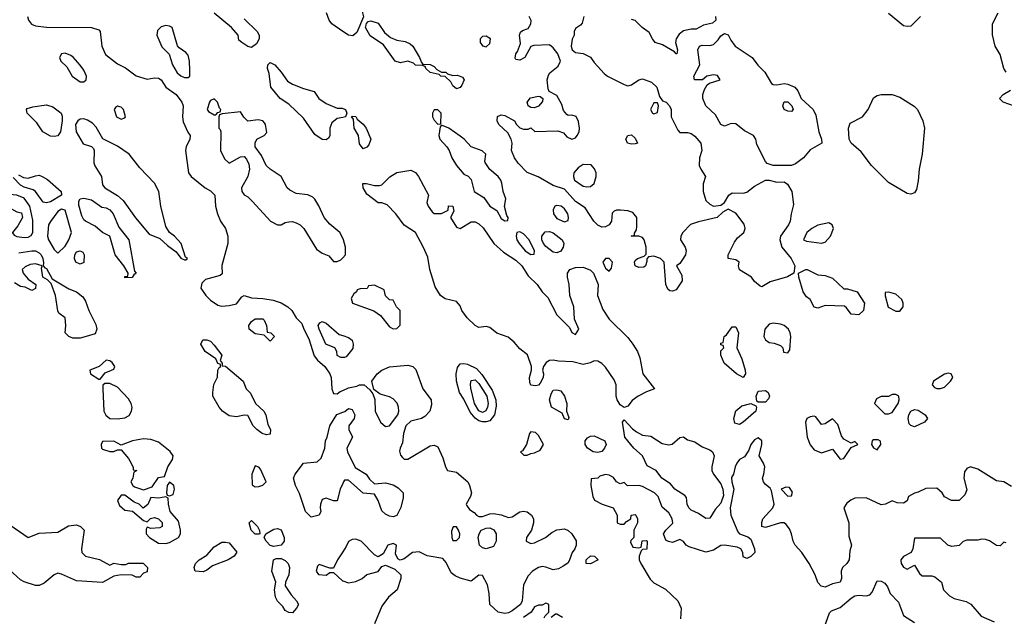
# Model space of a CAD drawing. Header units: inches. Extents: x 2380053 to 2584298, y 380219 to 546618.
# Tile 746 of 788: x 2558265 to 2563552, y 473547 to 476753. Entities that reach past the tile are written whole.
import ezdxf

# ---------------------------------------------------------------- set-up
doc = ezdxf.new("R2010")
doc.units = ezdxf.units.IN
doc.header["$MEASUREMENT"] = 0
doc.layers.add('C5457', color=7, linetype='Continuous')
doc.layers.add('C5467', color=7, linetype='Continuous')

msp = doc.modelspace()

# ---------------------------------------------------------------- linework, layer by layer
at = {"layer": 'C5457', "color": 2}
for points, elevation in [([(2559470, 476758), (2559541, 476690), (2559550.7, 476670), (2559550.7, 476650), (2559536.8, 476623.2), (2559510, 476604), (2559490, 476608.7), (2559458, 476630), (2559442, 476642), (2559438, 476670), (2559402, 476710), (2559310, 476788)], 26), ([(2560000, 476689.8), (2559941.2, 476730), (2559926.6, 476750), (2559913.2, 476790)], 26), ([(2558307.2, 476770), (2558312.2, 476750), (2558328.9, 476728.9), (2558350, 476720.3), (2558410, 476712.2), (2558650, 476710.6), (2558690, 476698), (2558698, 476690), (2558706, 476610), (2558726, 476566), (2558790, 476516), (2558834, 476494), (2558890.6, 476450.6), (2558950, 476434), (2558990, 476440.7), (2559010, 476438.8), (2559024.7, 476430), (2559050.4, 476390.4), (2559106, 476350), (2559136, 476310), (2559142.8, 476290), (2559139.1, 476230), (2559143.4, 476203.4), (2559167.7, 476147.7), (2559181, 476130), (2559178.8, 476110), (2559158.8, 476070), (2559154.8, 476050), (2559171, 475930), (2559186, 475910), (2559261, 475850), (2559290, 475833.4), (2559313.4, 475810), (2559317.3, 475750), (2559327.3, 475710), (2559344, 475670), (2559370.7, 475630), (2559382.8, 475590), (2559382, 475550), (2559351.2, 475431.1), (2559352.7, 475387.3), (2559342, 475378), (2559263.6, 475356.4), (2559243.6, 475336.4), (2559238, 475310), (2559264.7, 475270), (2559290, 475246), (2559330, 475218.8), (2559350, 475214), (2559390, 475216.3), (2559430, 475226.8), (2559457.2, 475262.8), (2559470, 475271.3), (2559510, 475258), (2559570, 475254.9), (2559625.5, 475245.5), (2559670, 475230.8), (2559704.7, 475210), (2559726, 475190), (2559750, 475151.3), (2559781, 475121), (2559791, 475090), (2559818, 475038), (2559846.2, 474946.2), (2559864.1, 474924.1), (2559902.8, 474890), (2559930.8, 474850), (2559937.3, 474830), (2559940.7, 474770), (2559950, 474744.7), (2559970, 474742.8), (2559985.4, 474754.6), (2560000, 474761)], 26), ([(2560000, 476227.5), (2559970, 476222), (2559940.7, 476199.3), (2559931, 476170), (2559931.2, 476128.9), (2559923.6, 476116.4), (2559910, 476108), (2559890, 476108.7), (2559850, 476135.3), (2559790, 476224), (2559710, 476299), (2559664, 476330), (2559613.2, 476390), (2559604, 476464), (2559595.3, 476490), (2559598, 476510), (2559610, 476522), (2559636, 476510), (2559670, 476471), (2559703, 476423), (2559730, 476406.8), (2559790, 476382.8), (2559846, 476366), (2559871.3, 476330), (2559910, 476302.8), (2559970, 476278), (2559996.9, 476276.9), (2560000, 476275.6)], 26), ([(2560000, 475578), (2559984, 475610), (2559930, 475653.2), (2559899.3, 475690), (2559871.9, 475751.9), (2559850, 475789), (2559839.5, 475799.5), (2559812.1, 475812.1), (2559750, 475818), (2559715.9, 475835.9), (2559701.2, 475850), (2559668.7, 475910), (2559610, 475949), (2559589, 475970), (2559563.2, 476023.2), (2559529.1, 476069.1), (2559529.1, 476090.9), (2559538, 476110), (2559578, 476130), (2559592.9, 476147.1), (2559585.2, 476190), (2559578.9, 476198.9), (2559570, 476209), (2559545.4, 476214.6), (2559490, 476208), (2559468.8, 476228.9), (2559450, 476258), (2559352.7, 476247.3), (2559338, 476242), (2559334, 476230), (2559334, 476170), (2559342, 476162), (2559344.7, 476150), (2559342.8, 476050), (2559365.2, 476005.2), (2559390, 475981), (2559450, 476016), (2559470, 476018), (2559483.5, 476003.5), (2559495.9, 475975.9), (2559499.1, 475950), (2559490.5, 475910), (2559456, 475850), (2559458, 475830), (2559470.9, 475810.9), (2559490, 475801), (2559515.9, 475775.9), (2559611.3, 475670), (2559650, 475651), (2559670, 475651), (2559690, 475662.8), (2559710, 475667.3), (2559730, 475667.7), (2559750, 475662), (2559770.4, 475650.4), (2559790.4, 475630.4), (2559859.1, 475519.1), (2559890, 475498.8), (2559924.7, 475484.7), (2559950, 475454), (2559970, 475454), (2559990, 475462), (2560000, 475473.7)], 30), ([(2558258.8, 475918.8), (2558285.2, 475905.2), (2558310, 475900.5), (2558350, 475914.4), (2558370, 475916.4), (2558386, 475910), (2558414.3, 475894.3), (2558487.7, 475830), (2558490.7, 475810), (2558430, 475774.7), (2558410, 475769.5), (2558391.7, 475771.7), (2558350, 475829.4), (2558338.3, 475838.3), (2558290, 475852.3), (2558270, 475862.9), (2558230, 475904)], 22), ([(2558260.1, 475499.9), (2558330, 475510.4), (2558350, 475510.4), (2558370, 475499.1), (2558380.7, 475490), (2558390.4, 475470), (2558394, 475446), (2558391.3, 475430), (2558399.6, 475419.6), (2558410, 475416), (2558439.6, 475359.6), (2558530, 475306.7), (2558571, 475290), (2558604.1, 475264.1), (2558619.5, 475239.5), (2558637.1, 475190), (2558674.6, 475114.6), (2558678.8, 475090), (2558670, 475064), (2558610, 475047.3), (2558590, 475040.7), (2558550, 475040.9), (2558528.7, 475050), (2558508.7, 475070), (2558512.7, 475110), (2558509, 475150), (2558475.5, 475175.5), (2558470, 475188), (2558456.9, 475270), (2558434.6, 475334.6), (2558414.6, 475354.6), (2558389.2, 475369.2), (2558383.1, 475416.9), (2558386, 475430), (2558350, 475441.2), (2558322, 475438), (2558294.4, 475425.6), (2558278, 475410), (2558284.7, 475390), (2558310, 475358), (2558352, 475330), (2558350, 475308.7), (2558330, 475298), (2558294.6, 475314.6), (2558270, 475319), (2558238, 475338)], 22), ([(2560000, 474938), (2559990, 474938), (2559970, 474948), (2559968, 474970), (2559958, 474990), (2559908.7, 475010), (2559874, 475090), (2559868.7, 475110), (2559876.4, 475123.6), (2559890, 475131.3), (2559910, 475122), (2559981.4, 475061.4), (2560000, 475055)], 26), ([(2560000, 474260), (2559986, 474230), (2559970, 474168), (2559950, 474168), (2559910, 474182), (2559890, 474175.3), (2559881, 474150), (2559878, 474130), (2559882, 474110), (2559874, 474090), (2559830, 474079), (2559799, 474110), (2559767.2, 474207.2), (2559746, 474250), (2559736, 474290), (2559745.2, 474310), (2559789.5, 474370.5), (2559862.7, 474377.3), (2559883.7, 474396.3), (2559903.7, 474450), (2559907, 474490), (2559916, 474510), (2559929.6, 474570.4), (2559967.9, 474632.1), (2560000, 474643.8)], 22), ([(2558190, 474054.8), (2558310, 473971), (2558370, 473994), (2558470, 473998.8), (2558527.5, 474032.5), (2558570, 474038.8), (2558592, 474030), (2558611.3, 474010), (2558597.3, 473910), (2558598.8, 473890), (2558618, 473870), (2558693, 473853), (2558750, 473822), (2558770, 473832), (2558810, 473824.7), (2558835.3, 473824.7), (2558850, 473832), (2558928.4, 473831.6), (2558951.3, 473810), (2558950, 473786), (2558930, 473778), (2558910, 473758), (2558890, 473758), (2558868.4, 473768.4), (2558810, 473769), (2558770, 473762), (2558710, 473728.7), (2558570, 473737.2), (2558490, 473774), (2558470, 473779), (2558450, 473769), (2558395.9, 473724.1), (2558370, 473713.2), (2558350, 473713.2), (2558290, 473732.3), (2558270, 473743.7), (2558210, 473796)], 22), ([(2560000, 473893.7), (2559970.8, 473850), (2559950, 473806), (2559930, 473806), (2559874, 473826), (2559863.6, 473816.4), (2559858, 473790), (2559870, 473772), (2559910, 473767.3), (2559930, 473782), (2559950, 473782), (2559998, 473738), (2560000, 473737.3)], 26)]:
    msp.add_lwpolyline(points, dxfattribs=dict(at, elevation=elevation))
for points, elevation in [([(2559050, 476720.9), (2559025.2, 476714.8), (2559005.2, 476694.8), (2559002, 476670), (2559027.7, 476607.7), (2559067.3, 476567.3), (2559085.5, 476510), (2559110, 476466.8), (2559130, 476450.8), (2559150, 476442.8), (2559170, 476442), (2559178, 476450), (2559179.3, 476480.7), (2559177, 476530), (2559170, 476562), (2559157.2, 476577.2), (2559120.9, 476600.9), (2559112.5, 476612.5), (2559084, 476710), (2559070, 476718)], 30), ([(2558510, 476572.7), (2558490, 476568.7), (2558478.8, 476550), (2558486.8, 476530), (2558518.8, 476498.8), (2558547.3, 476450), (2558590, 476418.8), (2558610, 476418), (2558622, 476430), (2558624, 476450), (2558610, 476482), (2558590, 476508.7), (2558552.1, 476552.1), (2558540.2, 476560.2)], 26), ([(2559310, 476328), (2559290, 476318), (2559284.7, 476310), (2559272, 476270), (2559279.6, 476259.6), (2559310, 476242), (2559318, 476242), (2559330, 476254), (2559342, 476258), (2559346, 476270), (2559338, 476278), (2559328, 476310)], 30), ([(2558450, 476124.5), (2558430, 476127), (2558389.3, 476150), (2558357.7, 476197.7), (2558305.6, 476250), (2558302, 476270), (2558305.1, 476274.9), (2558335.1, 476284.9), (2558410, 476295.3), (2558443.7, 476283.7), (2558478.3, 476258.3), (2558487.3, 476250), (2558493.7, 476233.7), (2558494, 476210), (2558484.9, 476150), (2558470, 476129.3)], 22), ([(2558790, 476288), (2558779.6, 476280.4), (2558772, 476270), (2558784.7, 476230), (2558810, 476218), (2558830, 476224.7), (2558834, 476230), (2558822, 476270), (2558810, 476282)], 26), ([(2558610, 476219.3), (2558590, 476219), (2558578, 476210), (2558565.5, 476190), (2558568, 476150), (2558606.2, 476086.2), (2558650.7, 476070.7), (2558661, 476061), (2558666, 476050), (2558663, 475983), (2558667.9, 475967.9), (2558704, 475910), (2558710, 475866), (2558722.8, 475850), (2558790, 475807.7), (2558820.6, 475780.6), (2558887.7, 475687.7), (2558960.4, 475600.4), (2559017.5, 475577.5), (2559058.8, 475538.8), (2559104.9, 475504.9), (2559130, 475472), (2559150, 475462), (2559158, 475462), (2559166, 475470), (2559156.4, 475476.4), (2559132.7, 475550), (2559096, 475590), (2559069.5, 475609.5), (2559050, 475642), (2559023.6, 475750), (2559012.3, 475830), (2558990, 475874), (2558910, 475957.2), (2558853.2, 476030), (2558790, 476072.3), (2558712.5, 476112.5), (2558675.9, 476175.9), (2558656.6, 476196.6), (2558630, 476213.2)], 26), ([(2558210, 475814), (2558188.4, 475790), (2558185.5, 475770), (2558192.8, 475752.8), (2558250, 475720.7), (2558274.4, 475714.4), (2558281, 475690), (2558255.5, 475644.5), (2558226, 475610), (2558227.1, 475607.1), (2558235.3, 475595.3), (2558250, 475587.3), (2558290, 475582), (2558310, 475584), (2558326.3, 475593.7), (2558335.1, 475610), (2558336, 475676), (2558319.3, 475750), (2558290, 475793.3), (2558250, 475809.6)], 26), ([(2558830, 475366), (2558830, 475372), (2558846, 475374), (2558848, 475390), (2558824, 475430), (2558777.2, 475490), (2558749.2, 475589.2), (2558710, 475609), (2558670, 475644), (2558618, 475670), (2558610, 475678), (2558599.3, 475699.3), (2558583.2, 475756.8), (2558582, 475778), (2558589.2, 475790.8), (2558610, 475794), (2558650, 475784), (2558705.5, 475745.5), (2558730, 475742), (2558750, 475730.6), (2558766.8, 475710), (2558798, 475638), (2558850.5, 475570), (2558882, 475402), (2558891.3, 475390), (2558878, 475382), (2558870, 475368)], 22), ([(2558490, 475735.1), (2558470, 475721.2), (2558430, 475669), (2558420.5, 475650), (2558416.4, 475610), (2558415.5, 475590), (2558420.7, 475570), (2558450, 475518), (2558470, 475498), (2558510, 475536.3), (2558529.6, 475570), (2558542.9, 475610), (2558510, 475728.7)], 26), ([(2558590, 475439), (2558566, 475450), (2558559, 475470), (2558561.2, 475490), (2558570, 475504.7), (2558590, 475511), (2558603.6, 475503.6), (2558611, 475490), (2558610, 475448.7)], 22), ([(2559610, 475026), (2559578, 475058), (2559530, 475065.2), (2559498, 475090), (2559495.3, 475110), (2559510, 475131), (2559530, 475146), (2559570, 475144.7), (2559578, 475138), (2559591.3, 475110), (2559594, 475074), (2559614, 475070), (2559634, 475050)], 22), ([(2559590, 474522), (2559568, 474530), (2559538, 474550), (2559518, 474570), (2559490, 474626), (2559470, 474628), (2559430, 474619), (2559390, 474624), (2559354, 474650), (2559337.2, 474670), (2559302, 474730), (2559302, 474750), (2559308.4, 474791.6), (2559327.3, 474832.7), (2559328.7, 474870), (2559336.4, 474883.6), (2559346, 474890), (2559342, 474902), (2559330, 474906), (2559318, 474930), (2559262, 474970), (2559238, 475010), (2559248, 475032), (2559270, 475032), (2559290, 475024.7), (2559310, 475004.7), (2559350.6, 474950.6), (2559342, 474922), (2559352.7, 474907.3), (2559352.7, 474892.7), (2559370, 474891.3), (2559464.7, 474810), (2559482, 474770), (2559505.4, 474745.4), (2559530.7, 474690.7), (2559576, 474650), (2559586, 474630), (2559598, 474578), (2559611.3, 474550), (2559610, 474526)], 22), ([(2558730, 474924), (2558691.3, 474888.7), (2558642, 474870), (2558646, 474850), (2558690, 474822), (2558698, 474822), (2558724, 474856), (2558770, 474874), (2558775.3, 474890), (2558762, 474910), (2558750, 474919)], 26), ([(2558750, 474798), (2558722, 474798), (2558712, 474788), (2558711.2, 474768.9), (2558717.1, 474650), (2558727.3, 474627.3), (2558750, 474610.6), (2558790, 474608.2), (2558830, 474613.4), (2558853.4, 474626.6), (2558865.2, 474650), (2558868.8, 474668.9), (2558864, 474690), (2558850, 474715.3), (2558790, 474778)], 26), ([(2558930, 474500.7), (2558870.5, 474489.5), (2558810, 474466), (2558770, 474488), (2558710, 474486), (2558702, 474470), (2558704.7, 474450), (2558710, 474444.7), (2558750, 474432), (2558770, 474432), (2558790, 474442), (2558810, 474442), (2558850, 474394.8), (2558864.7, 474370), (2558874, 474346), (2558874, 474334), (2558894, 474330), (2558878, 474322), (2558872, 474290), (2558862, 474270), (2558872, 474250), (2558882, 474242), (2558930, 474226), (2558977.2, 474242.8), (2559010, 474292), (2559042, 474298), (2559061.2, 474350), (2559085.2, 474390), (2559089, 474410), (2559073.2, 474433.2), (2559010, 474482), (2558970, 474497.6)], 26), ([(2559530, 474355.3), (2559511.3, 474310), (2559512.7, 474252.7), (2559530, 474242), (2559550, 474244.7), (2559570, 474252), (2559588, 474270), (2559558, 474338), (2559550, 474348)], 26), ([(2559070, 474268), (2559058, 474250), (2559054, 474210), (2559058, 474198), (2559070, 474194), (2559090, 474202), (2559096, 474230), (2559093.2, 474250)], 26), ([(2558830, 474198), (2558810, 474198), (2558791.3, 474170), (2558802, 474142), (2558830, 474118), (2558871.6, 474111.6), (2558930, 474062), (2558950, 474054), (2558968.4, 474071.6), (2558990, 474078), (2559010.9, 474070.9), (2559030.9, 474050.9), (2559031, 474029), (2559016.9, 474023.1), (2558970, 474018), (2558950, 474026), (2558944.7, 474015.3), (2558944.7, 473990), (2558962, 473970), (2559010, 473940.7), (2559050, 473937.3), (2559070, 473942.8), (2559118, 473970), (2559128.7, 473990), (2559129, 474010), (2559117.5, 474057.5), (2559074, 474110), (2559064, 474150), (2559062, 474182), (2559050, 474188), (2559010, 474182), (2558970, 474186), (2558952.7, 474147.3), (2558928, 474128), (2558906, 474150), (2558880.2, 474160.2)], 26), ([(2559530, 473988.7), (2559508.7, 474010), (2559498, 474050), (2559510, 474062), (2559542, 474030), (2559552.7, 474007.3), (2559554, 473990), (2559550, 473988.7)], 22), ([(2559630, 473922), (2559610, 473928), (2559588, 473950), (2559578, 473970), (2559586, 473990), (2559630, 474016), (2559650, 474018), (2559670, 474012), (2559686, 473970), (2559684.7, 473950), (2559670, 473928.7)], 22), ([(2559250, 473785.2), (2559208, 473790), (2559202, 473810), (2559209.2, 473830), (2559229.6, 473850.3), (2559270, 473874.8), (2559310, 473921), (2559350, 473944.7), (2559370, 473946), (2559390, 473941), (2559430.9, 473890.9), (2559416, 473870), (2559384.7, 473850), (2559301.1, 473818.9), (2559270, 473794)], 22), ([(2559730, 473566), (2559710, 473568), (2559690, 473578), (2559679, 473599), (2559650, 473628), (2559639, 473650), (2559634, 473690), (2559641.2, 473730), (2559619.3, 473790), (2559628.8, 473851.1), (2559643.1, 473856.9), (2559670, 473858), (2559690, 473846), (2559706, 473830), (2559714, 473810), (2559710.9, 473769.1), (2559692, 473730), (2559691.3, 473710), (2559722, 473662), (2559752, 473630), (2559762, 473610), (2559752, 473590)], 22)]:
    msp.add_lwpolyline(points, close=True, dxfattribs=dict(at, elevation=elevation))
at = {"layer": 'C5467', "color": 2}
for points, elevation in [([(2560000, 477072), (2560012, 477072), (2560036, 477030), (2560054.8, 476970), (2560070.5, 476950.5), (2560090, 476938.8), (2560107.3, 476910), (2560121, 476850), (2560111, 476830), (2560106, 476790), (2560111.6, 476768.4), (2560075.3, 476684.7), (2560054, 476666), (2560030, 476669.3), (2560000, 476689.8)], 26), ([(2563102, 476770), (2563050, 476718), (2563030, 476715.3), (2563010, 476719), (2562930, 476785.2)], 26), ([(2563562, 476470), (2563549, 476490), (2563530, 476566), (2563502, 476610), (2563488.8, 476671.1), (2563488.7, 476730), (2563518, 476790)], 26), ([(2561294, 476770), (2561285.4, 476734.6), (2561276.9, 476723.1), (2561250, 476706), (2561242, 476690), (2561242, 476670), (2561231.6, 476648.4), (2561226, 476610), (2561231.3, 476590), (2561250, 476576), (2561290, 476570.8), (2561330, 476551.3), (2561350, 476522), (2561403.4, 476463.4), (2561421, 476450), (2561510, 476404.9), (2561530, 476398), (2561550, 476402), (2561589.7, 476430.3), (2561610, 476434.4), (2561657.6, 476417.6), (2561686.8, 476390), (2561700.7, 476340.7), (2561716.9, 476316.9), (2561736, 476310), (2561754.8, 476290), (2561762.8, 476270), (2561762.8, 476230), (2561798.8, 476158.8), (2561810, 476146.8), (2561850, 476146.8), (2561870, 476140.7), (2561890, 476126.8), (2561922, 476090), (2561928, 476050), (2561915.8, 476010), (2561914, 475970), (2561921.6, 475950), (2561948, 475910), (2561934.9, 475870), (2561934.9, 475830), (2561950, 475781), (2561970, 475760.7), (2561990, 475750.7), (2562030, 475756), (2562049.4, 475770.6), (2562073.2, 475810), (2562090, 475822), (2562150, 475820.4), (2562170, 475826), (2562210, 475857.3), (2562270, 475891), (2562290, 475890.7), (2562330, 475879.1), (2562370, 475880.7), (2562388.1, 475868.1), (2562410.4, 475830.4), (2562419.8, 475760.2), (2562406.8, 475710), (2562402.8, 475670), (2562393.4, 475650), (2562350.4, 475590), (2562346.4, 475570), (2562358, 475530), (2562408, 475470), (2562426.8, 475430), (2562422, 475390), (2562388.4, 475371.6), (2562295.5, 475344.5), (2562250, 475318), (2562240.4, 475320.4), (2562210, 475346), (2562195.3, 475370), (2562129.5, 475409.5), (2562124, 475430), (2562128, 475450), (2562110, 475462), (2562069.1, 475469.1), (2562069.2, 475490), (2562102.9, 475557.1), (2562119.3, 475580.7), (2562152.7, 475610), (2562161.2, 475630), (2562154.8, 475654.8), (2562110, 475712.7), (2562070, 475735.3), (2562040.7, 475719.3), (2562010, 475689.2), (2561910, 475667), (2561867, 475653), (2561824.9, 475610), (2561815.5, 475590), (2561813.4, 475570), (2561839.1, 475530), (2561843, 475510), (2561839.3, 475490), (2561821.1, 475458.9), (2561810, 475442), (2561792, 475430), (2561820.7, 475380.7), (2561822.8, 475350), (2561790, 475301.2), (2561770, 475294), (2561755.3, 475295.3), (2561744.7, 475304.7), (2561734, 475330), (2561726, 475450), (2561706, 475470), (2561670, 475482), (2561642, 475478), (2561632.7, 475467.3), (2561632.7, 475452.7), (2561624.7, 475430), (2561616.8, 475423.2), (2561590, 475421.2), (2561569.2, 475430), (2561566, 475450), (2561570, 475458), (2561582, 475470), (2561618, 475482), (2561628, 475492), (2561629, 475530), (2561619, 475570), (2561610, 475582), (2561590, 475588.7), (2561548.7, 475590), (2561566, 475594), (2561566, 475606), (2561577.2, 475622.8), (2561578.9, 475641.1), (2561578, 475690), (2561557.2, 475717.2), (2561530, 475726), (2561491, 475729), (2561470, 475728.7), (2561456.9, 475723.1), (2561446.8, 475713.2), (2561442.8, 475670), (2561430.8, 475650), (2561410, 475639.3), (2561390, 475637.2), (2561369.5, 475649.5), (2561348.7, 475670), (2561301.2, 475741.2), (2561250, 475775.1), (2561190, 475842), (2561130, 475862), (2561048.6, 475908.5), (2560990, 475931.8), (2560941.3, 475981.3), (2560921.6, 476010), (2560905.1, 476050), (2560909.2, 476090), (2560904, 476110), (2560885.6, 476145.6), (2560838, 476190), (2560828.7, 476210), (2560830, 476232), (2560850, 476242), (2560870, 476238), (2560922, 476210), (2560932, 476190), (2560950, 476172), (2560970, 476164.7), (2560995.3, 476164.7), (2561010, 476171.3), (2561032, 476152), (2561154.8, 476154.8), (2561185.4, 476145.4), (2561202.8, 476122.8), (2561230, 476111.3), (2561250, 476118), (2561259, 476130), (2561269.2, 476150), (2561271.8, 476170), (2561265.6, 476205.6), (2561253.2, 476233.2), (2561230, 476239), (2561210, 476238), (2561203.1, 476243.1), (2561185.6, 476265.6), (2561176.5, 476296.5), (2561150, 476346), (2561107.3, 476367.3), (2561102, 476382), (2561098, 476430), (2561104.8, 476455.2), (2561112.5, 476467.5), (2561156.5, 476503.5), (2561168.7, 476530), (2561154, 476570), (2561130, 476602), (2561110, 476618), (2561025.4, 476614.6), (2561010, 476608), (2560978, 476550), (2560950, 476535.3), (2560930, 476538), (2560925.6, 476545.6), (2560929, 476570), (2560938, 476582), (2560954.6, 476625.4), (2560949.2, 476670), (2560954.6, 476685.4), (2560965.6, 476694.4), (2560994.5, 476705.5), (2561009.3, 476730), (2561011.7, 476748.3), (2561000.9, 476770)], 26), ([(2562000.7, 476770), (2562002.8, 476750), (2561985.2, 476734.8), (2561936.9, 476723.1), (2561898, 476702), (2561870, 476702), (2561830, 476692.7), (2561805.2, 476674.8), (2561790.8, 476650), (2561786, 476630), (2561798, 476590), (2561794, 476570), (2561790, 476569), (2561780.4, 476580.4), (2561717.2, 476617.2), (2561678, 476630), (2561662, 476650), (2561644.7, 476684.7), (2561608, 476710), (2561569, 476749), (2561550, 476754)], 26), ([(2563636.5, 476276.5), (2563546, 476310), (2563526, 476330), (2563546, 476350), (2563585.6, 476374.4)], 26), ([(2560000, 476275.6), (2560014, 476270), (2560022, 476250), (2560014, 476230), (2560000, 476227.5)], 26), ([(2560000, 475473.7), (2560014, 475490), (2560015.3, 475530), (2560004, 475570), (2560000, 475578)], 30), ([(2560000, 475055), (2560030, 475044.7), (2560051, 475030), (2560056, 475010), (2560054.8, 474985.2), (2560018, 474942), (2560010, 474938), (2560000, 474938)], 26), ([(2560000, 474761), (2560030, 474774), (2560076, 474784), (2560090, 474791.3), (2560114, 474790), (2560144.7, 474764.7), (2560162, 474742), (2560171.3, 474711.3), (2560174, 474650), (2560202.8, 474590), (2560230, 474566), (2560250, 474571), (2560295.3, 474630), (2560301.2, 474650), (2560299.3, 474670), (2560291.4, 474691.4), (2560270, 474715.1), (2560250, 474726.6), (2560201.2, 474741.2), (2560166, 474766), (2560155.3, 474810), (2560184, 474850), (2560209.7, 474870.3), (2560250, 474888), (2560350, 474897.1), (2560376, 474890), (2560392.4, 474872.4), (2560430.7, 474770), (2560474, 474710), (2560475.9, 474684.1), (2560466.8, 474650), (2560439.9, 474620.1), (2560422, 474610), (2560364.9, 474595.1), (2560338.8, 474570), (2560326.8, 474530), (2560321.4, 474478.6), (2560307.3, 474450), (2560305.2, 474434.8), (2560310, 474412), (2560319.8, 474399.8), (2560330, 474391), (2560350, 474390.8), (2560470, 474462.8), (2560490, 474466), (2560510, 474458), (2560538, 474398), (2560551.3, 474350), (2560562, 474330), (2560610, 474322), (2560671.3, 474270), (2560681, 474250), (2560690.7, 474210), (2560686, 474190), (2560662, 474150), (2560663.6, 474143.6), (2560680.7, 474120.7), (2560705.2, 474105.2), (2560718.8, 474090), (2560730, 474083.8), (2560750, 474082.4), (2560790, 474098), (2560810, 474099.3), (2560850, 474092.7), (2560890, 474077.3), (2560910, 474080.7), (2560950, 474108.4), (2560970, 474112.4), (2560990, 474108.4), (2561013.4, 474090), (2561023.8, 474070), (2561024.4, 474050), (2561014, 474010), (2560986, 473970), (2560984.7, 473950), (2561010, 473938.8), (2561030, 473942), (2561089, 473970), (2561123.3, 473996.7), (2561150, 474011), (2561190, 474017.3), (2561210, 474007.7), (2561230.3, 473990.3), (2561252.2, 473952.2), (2561253, 473930), (2561245.5, 473910), (2561230.8, 473890), (2561215.3, 473844.7), (2561207.5, 473832.5), (2561183.1, 473816.9), (2561157.6, 473802.4), (2561130, 473797), (2561090, 473811.6), (2561070, 473814), (2561050, 473809.3), (2561018.8, 473790), (2560996.1, 473763.9), (2560970, 473715.3), (2560962.8, 473630), (2560954.3, 473610), (2560910, 473576.3), (2560890, 473565.6), (2560870, 473561.6), (2560834, 473570), (2560789.2, 473610), (2560786, 473670), (2560776.3, 473716.3), (2560750, 473766), (2560730, 473768), (2560690, 473735.3), (2560630, 473752.3), (2560603.6, 473763.6), (2560581.3, 473781.3), (2560555.3, 473835.3), (2560537, 473857), (2560452.5, 473872.5), (2560410, 473894), (2560374, 473890), (2560330, 473855.3), (2560308.4, 473848.4), (2560296.4, 473856.4), (2560283.1, 473883.1), (2560288, 473930), (2560270, 473939), (2560242, 473930), (2560216.9, 473883.1), (2560190, 473866), (2560170, 473878), (2560098, 473950), (2560070, 473962), (2560050, 473959), (2560030, 473948), (2560018.5, 473921.5), (2560000, 473893.7)], 26), ([(2560000, 474643.8), (2560011.9, 474648.1), (2560030, 474662.8), (2560050, 474658), (2560064.7, 474630), (2560062, 474610), (2560032, 474570), (2560032, 474550), (2560052, 474510), (2560021, 474450), (2560026, 474430), (2560067.1, 474347.1), (2560124.7, 474310), (2560143, 474283), (2560170, 474258), (2560230, 474264), (2560270, 474254), (2560296.8, 474236.8), (2560324.7, 474210), (2560323.6, 474183.6), (2560311.2, 474131.1), (2560290, 474089), (2560270, 474081.2), (2560250, 474085.2), (2560230, 474096), (2560210, 474114), (2560189.6, 474169.6), (2560170, 474204), (2560110, 474209.3), (2560030, 474278), (2560010, 474278), (2560004.7, 474270), (2560000, 474260)], 22), ([(2563590, 474244), (2563550, 474268.7), (2563510, 474274), (2563410, 474338), (2563370, 474349.2), (2563350, 474342), (2563337.3, 474322.7), (2563334, 474290), (2563350, 474226), (2563339.8, 474200.2), (2563310, 474168.7), (2563268.8, 474168.9), (2563230, 474188), (2563218, 474210), (2563190, 474235.3), (2563130, 474234), (2563090, 474214), (2563070, 474209), (2563038, 474190), (2563030, 474168), (2563010, 474155.3), (2562976.4, 474156.4), (2562950, 474168), (2562914, 474150), (2562890, 474145.2), (2562810, 474182.7), (2562750, 474180.9), (2562728.4, 474171.6), (2562705.8, 474154.2), (2562691, 474130), (2562716.3, 474050), (2562717.3, 473977.3), (2562731.3, 473930), (2562722, 473898), (2562718.8, 473850), (2562706, 473830), (2562682.8, 473810), (2562676.3, 473790), (2562677.3, 473750), (2562670.4, 473729.6), (2562630, 473722), (2562590, 473704), (2562569, 473709), (2562550, 473728), (2562537, 473770), (2562503.5, 473830), (2562465.1, 473890), (2562429.4, 473930), (2562418, 473950), (2562409.4, 473990), (2562397.6, 474017.6), (2562380.2, 474040.2), (2562370, 474049), (2562350, 474049.2), (2562270, 474024), (2562249.2, 474029.2), (2562249.1, 474050.9), (2562255.3, 474070), (2562309, 474130), (2562316, 474150), (2562302, 474222), (2562295.3, 474235.3), (2562270, 474255.3), (2562259, 474270), (2562254, 474290), (2562261.2, 474310), (2562265.2, 474350), (2562259, 474370), (2562235.3, 474410), (2562249.3, 474470), (2562249.2, 474489.2), (2562230, 474505.2), (2562210, 474495.1), (2562190.7, 474470), (2562179.9, 474440.1), (2562156.8, 474403.2), (2562130, 474388.7), (2562116, 474370), (2562106.8, 474350), (2562098, 474310), (2562087.9, 474292.1), (2562088.2, 474270), (2562099.1, 474230), (2562079.5, 474130), (2562083.7, 474090), (2562120.9, 474000.9), (2562130, 473990.8), (2562174.8, 473974.8), (2562190, 473962), (2562211.3, 473910), (2562212, 473890), (2562190, 473868), (2562170, 473858), (2562150, 473866), (2562148, 473890), (2562138, 473910), (2562118, 473918), (2562050, 473929.4), (2562030, 473926.6), (2561990, 473902), (2561950, 473892.3), (2561860.1, 473920.1), (2561844, 473930), (2561830, 473948.7), (2561810, 473959), (2561770, 473944), (2561748.4, 473948.4), (2561735.3, 473955.3), (2561722, 473990), (2561735.3, 474010), (2561772.3, 474047.7), (2561769, 474070), (2561750, 474102), (2561714, 474134), (2561694, 474190), (2561674, 474210), (2561610, 474244.5), (2561590, 474249.3), (2561528, 474248), (2561510, 474266), (2561490, 474258), (2561470, 474268.7), (2561453.1, 474293.1), (2561430, 474305.6), (2561410, 474309.6), (2561380.5, 474299.5), (2561370, 474288.7), (2561334, 474286), (2561331.3, 474250), (2561342, 474190), (2561351.2, 474171.1), (2561392, 474150), (2561452, 474130), (2561474, 474090), (2561474, 474050), (2561490, 474042), (2561510, 474042), (2561523.1, 474056.9), (2561546, 474070), (2561548.8, 474091.1), (2561570, 474094), (2561574, 474090), (2561582, 474070), (2561582, 474050), (2561562, 474010), (2561562, 473970), (2561546.4, 473953.6), (2561544.7, 473944.7), (2561558, 473918), (2561590, 473914), (2561602, 473918), (2561607.3, 473952.7), (2561630, 473954), (2561634, 473950), (2561632.7, 473907.3), (2561610, 473906), (2561602, 473898), (2561592, 473870), (2561592, 473850), (2561601, 473830), (2561650, 473746), (2561670, 473726.8), (2561732.8, 473692.8), (2561799.1, 473630), (2561816.3, 473590), (2561812.8, 473532.8)], 30), ([(2563562, 473942), (2563550, 473946), (2563530, 473926), (2563510, 473928), (2563472.9, 473952.9), (2563450, 473959), (2563430, 473962), (2563410, 473955.3), (2563350, 473955.3), (2563330, 473948), (2563310, 473928), (2563270, 473922), (2563249, 473929), (2563210, 473966), (2563070, 473966), (2563061, 473910), (2563051.3, 473890), (2563010, 473868.7), (2562996, 473850), (2562998.8, 473830), (2563010, 473811.3), (2563030, 473801), (2563070, 473822), (2563097.3, 473777.3), (2563110, 473764.7), (2563163.5, 473763.5), (2563179.1, 473759.1), (2563214.8, 473730), (2563226, 473690), (2563256.7, 473656.7), (2563282.4, 473642.4), (2563346.7, 473626.7), (2563372.1, 473612), (2563427.8, 473547.7), (2563497.1, 473517.1)], 34), ([(2560000, 473737.3), (2560030, 473726), (2560070, 473733.4), (2560104, 473750), (2560130, 473770.8), (2560190, 473786.8), (2560210, 473814), (2560230, 473822), (2560279.8, 473799.8), (2560311.3, 473770), (2560312, 473750), (2560291.3, 473690), (2560244.7, 473650), (2560210, 473602), (2560170, 473506)], 26), ([(2562557.2, 473410), (2562614, 473566), (2562623.1, 473576.9), (2562670, 473594), (2562730, 473644.9), (2562750, 473656.3), (2562770, 473660.5), (2562810, 473656.3), (2562830, 473662.8), (2562842.9, 473677.1), (2562870, 473738), (2562890, 473736), (2562910, 473724.7), (2562924.9, 473704.9), (2562938.8, 473670), (2562982.8, 473622.8), (2563010.7, 473550.7), (2563070, 473514)], 30), ([(2561082, 473538), (2561086, 473550), (2561106, 473570), (2561106, 473610), (2561096.4, 473616.4), (2561090, 473618), (2561070, 473606), (2561050, 473606), (2561030, 473598), (2561012, 473570), (2560970, 473541.2)], 30), ([(2561180.2, 473540.2), (2561150, 473558), (2561142, 473558), (2561119.6, 473540.4)], 30)]:
    msp.add_lwpolyline(points, dxfattribs=dict(at, elevation=elevation))
for points, elevation in [([(2560590, 476452), (2560615.3, 476455.3), (2560643.6, 476443.6), (2560651.3, 476430), (2560639.8, 476400.2), (2560630, 476388), (2560610, 476382), (2560590, 476398), (2560579.3, 476419.3), (2560550, 476448), (2560526, 476450), (2560518, 476458), (2560469.3, 476469.3), (2560446, 476490), (2560442, 476502), (2560427.3, 476507.3), (2560390, 476508.7), (2560379, 476519), (2560350, 476529), (2560310, 476520.7), (2560281.2, 476530), (2560218.4, 476618.4), (2560146.6, 476666.6), (2560122, 476710), (2560127.3, 476732.7), (2560136.4, 476743.6), (2560150, 476746), (2560190, 476734), (2560224.1, 476684.1), (2560257.1, 476657.1), (2560290, 476642), (2560335.5, 476635.5), (2560362.5, 476622.5), (2560376, 476610), (2560412, 476550), (2560422, 476522), (2560430, 476514), (2560470, 476512), (2560490, 476502), (2560504.7, 476484.7), (2560530, 476471.3), (2560554, 476470), (2560562, 476462)], 26), ([(2562330, 476403), (2562370, 476410.4), (2562390, 476407), (2562427.3, 476390), (2562443.8, 476370), (2562460.4, 476330), (2562525.5, 476270), (2562539.9, 476239.9), (2562555.5, 476150), (2562570.8, 476110), (2562571.3, 476090), (2562510, 476053.2), (2562473.4, 476010), (2562430, 475978), (2562410, 475969.2), (2562310, 475969.3), (2562279.3, 475979.3), (2562269, 475990), (2562222.9, 476082.9), (2562217, 476110), (2562206, 476130), (2562156.2, 476156.2), (2562110, 476193.2), (2562084.9, 476195.1), (2562050, 476181.2), (2562030, 476189), (2562002, 476242), (2561950, 476289), (2561932.3, 476330), (2561932.3, 476350), (2561942, 476378), (2561957.2, 476402.8), (2561968.7, 476411.3), (2562026, 476430), (2562012.5, 476452.5), (2561990, 476457.2), (2561954, 476450), (2561931.2, 476428.9), (2561889.2, 476430), (2561884, 476450), (2561917.2, 476510), (2561907, 476590), (2561915.3, 476610), (2561930, 476616.3), (2561970, 476614.4), (2561990, 476619.3), (2562015.8, 476644.2), (2562030, 476666.8), (2562050, 476678.8), (2562070, 476671), (2562082.8, 476642.8), (2562107.3, 476610), (2562198.8, 476550), (2562228.5, 476508.5), (2562266.8, 476470), (2562301, 476410), (2562310, 476404)], 26), ([(2560770, 476664), (2560750, 476662), (2560738, 476650), (2560738, 476630), (2560750, 476612), (2560770, 476607.3), (2560790, 476624.7), (2560792.7, 476650)], 30), ([(2561030, 476279), (2561010, 476281.2), (2560995.3, 476290), (2560989.2, 476310), (2561007.2, 476332.8), (2561050, 476342), (2561059.6, 476339.6), (2561074, 476330), (2561072.7, 476312.7), (2561050, 476288.7)], 26), ([(2561690, 476306), (2561670, 476306), (2561652, 476270), (2561662, 476250), (2561670, 476246), (2561690, 476254), (2561695.3, 476290)], 26), ([(2562410, 476259), (2562390, 476260.9), (2562369.2, 476270), (2562362.7, 476290), (2562370, 476311), (2562390, 476310.6), (2562410.5, 476290), (2562418.8, 476270)], 22), ([(2563050, 475815.3), (2563030, 475819), (2562930, 475877.2), (2562839, 475970), (2562783.2, 476043.2), (2562729, 476090), (2562719, 476110), (2562715.3, 476170), (2562724, 476196), (2562790, 476231.3), (2562821.2, 476270), (2562850, 476332), (2562870, 476344.7), (2562890, 476351.3), (2562950, 476351.3), (2562990, 476336), (2563067.9, 476287.9), (2563086, 476270), (2563114.8, 476210), (2563122.8, 476170), (2563110.7, 476029.3), (2563094.8, 475950), (2563090, 475886), (2563079.8, 475840.2), (2563070, 475822)], 26), ([(2560510, 476268), (2560490, 476268), (2560481, 476250), (2560481, 476230), (2560490, 476212), (2560510, 476192), (2560526, 476194), (2560528, 476250)], 30), ([(2560110, 476058), (2560090, 476086), (2560084, 476130), (2560062, 476170), (2560058, 476218), (2560046, 476230), (2560050, 476234), (2560070, 476232), (2560078, 476218), (2560110, 476192), (2560124.7, 476170), (2560151, 476110), (2560139.8, 476080.2), (2560130, 476068)], 26), ([(2560530, 476186), (2560523.6, 476176.4), (2560516, 476130), (2560521, 476110), (2560558.8, 476070), (2560570.8, 476050), (2560584.7, 476010), (2560611, 475970), (2560650, 475922), (2560672.7, 475912.7), (2560690, 475894), (2560704.7, 475830), (2560758, 475798), (2560790, 475751.3), (2560826.8, 475726.8), (2560850, 475684.7), (2560870, 475672), (2560886, 475674), (2560888, 475690), (2560881.2, 475701.2), (2560868.8, 475748.9), (2560875.1, 475790), (2560860.9, 475830), (2560854, 475874), (2560849, 475890), (2560834, 475910), (2560790, 475948), (2560764.7, 475984.7), (2560762, 475990), (2560768, 476030), (2560748.7, 476048.7), (2560690, 476069), (2560651.2, 476111.1), (2560630, 476127), (2560570, 476169.2)], 30), ([(2561550, 476084.5), (2561529.3, 476090), (2561519.3, 476110), (2561529.6, 476130.4), (2561550, 476134), (2561570, 476116), (2561582, 476090), (2561570, 476085.2)], 22), ([(2560490, 475711.3), (2560530, 475712), (2560566, 475730), (2560568, 475752), (2560590, 475751), (2560596.9, 475723.1), (2560578, 475690), (2560610, 475638), (2560630, 475631.3), (2560690, 475666.8), (2560710, 475666), (2560730, 475656), (2560753.8, 475633.8), (2560810.8, 475550), (2560862.8, 475502.8), (2560930, 475460.5), (2560962, 475430), (2560995.8, 475375.8), (2561044, 475330), (2561071, 475290), (2561100.7, 475260.7), (2561150, 475166.8), (2561218, 475098), (2561230, 475072), (2561250, 475062), (2561268, 475090), (2561244, 475144), (2561240.9, 475210), (2561219.3, 475270), (2561216.2, 475330), (2561206, 475370), (2561206.6, 475390), (2561219, 475410), (2561250, 475420.4), (2561290, 475423.1), (2561330, 475407.7), (2561345.5, 475390), (2561370.5, 475330), (2561368.2, 475270), (2561395.8, 475195.8), (2561430, 475144), (2561530, 475044.9), (2561558, 475010), (2561583, 474970), (2561595.6, 474935.6), (2561610.4, 474850), (2561674, 474770), (2561630, 474753.2), (2561586.8, 474730), (2561554.2, 474705.8), (2561530, 474675.3), (2561510, 474668), (2561490, 474684), (2561472.7, 474710), (2561467, 474730), (2561467.6, 474790), (2561457.5, 474817.5), (2561410, 474885.2), (2561390, 474905.2), (2561370, 474917.2), (2561350, 474919.3), (2561329, 474909), (2561290, 474899.3), (2561234.8, 474914.8), (2561158, 474918), (2561130, 474924), (2561110, 474922), (2561092, 474910), (2561078, 474890), (2561072, 474870), (2561078, 474850), (2561076, 474830), (2561059.8, 474800.2), (2561050.7, 474789.3), (2561034.4, 474785.6), (2561009.5, 474789.5), (2561003.7, 474803.7), (2561002.7, 474830), (2561014, 474870), (2561014, 474890), (2560991.9, 474951.9), (2560950, 474984), (2560920.2, 475020.2), (2560887.2, 475047.2), (2560827.6, 475067.6), (2560790, 475099), (2560770, 475104), (2560730, 475099.3), (2560710, 475109.4), (2560667, 475150), (2560639.5, 475190), (2560630, 475215.3), (2560610, 475239), (2560550, 475253.2), (2560524, 475270), (2560496.5, 475316.5), (2560466.6, 475410), (2560455.9, 475475.9), (2560431.8, 475531.8), (2560390, 475608.7), (2560329.4, 475649.4), (2560284, 475710), (2560238.6, 475758.6), (2560210, 475769.2), (2560189.5, 475769.5), (2560130, 475815.3), (2560108.7, 475850), (2560108, 475872), (2560128, 475872), (2560170, 475861), (2560198, 475862), (2560210, 475864.7), (2560252.1, 475907.9), (2560290, 475931), (2560364.7, 475944.7), (2560390, 475931.3), (2560406, 475910), (2560461, 475810), (2560452, 475770), (2560458, 475750), (2560479.8, 475719.8)], 26), ([(2561290, 475975.1), (2561263, 475957), (2561241, 475930), (2561238, 475910), (2561244.7, 475890), (2561290, 475858.8), (2561310, 475854), (2561330, 475856), (2561350, 475872), (2561360.9, 475910), (2561360.9, 475930), (2561351.4, 475951.4), (2561332.8, 475972.8)], 26), ([(2561150, 475754.5), (2561138, 475750), (2561128.7, 475731.3), (2561130.7, 475710), (2561150, 475684.9), (2561190, 475666.8), (2561210, 475674), (2561212.7, 475690), (2561209.2, 475710), (2561190, 475736), (2561173.2, 475750)], 30), ([(2562610, 475662), (2562550, 475649), (2562518, 475630), (2562492, 475610), (2562474, 475570), (2562490, 475562), (2562570, 475551.3), (2562590, 475558), (2562618, 475590), (2562635.3, 475630), (2562628, 475650)], 30), ([(2560950, 475613.2), (2560934, 475610), (2560931, 475590), (2560934.8, 475570), (2560947.3, 475550), (2560978.8, 475510), (2561010, 475491), (2561028, 475492), (2561029, 475510), (2561000.9, 475570), (2560970, 475602.7)], 30), ([(2561150, 475500.7), (2561130, 475503.6), (2561090, 475534.5), (2561077.6, 475550), (2561069.6, 475570.4), (2561069.6, 475590.4), (2561087, 475613), (2561110, 475614), (2561130, 475608), (2561178, 475570), (2561186, 475550), (2561183.8, 475530), (2561170, 475509.4)], 26), ([(2561430, 475468.7), (2561410, 475468.7), (2561396, 475450), (2561410, 475418), (2561430, 475402), (2561442, 475418), (2561448.7, 475450)], 30), ([(2562690, 475306), (2562710, 475306), (2562762, 475290), (2562801, 475230), (2562796, 475190), (2562770, 475166.6), (2562729.6, 475169.6), (2562705.2, 475205.2), (2562693.6, 475213.6), (2562590, 475217.2), (2562550, 475202), (2562530, 475208.7), (2562509.3, 475249.3), (2562490, 475264), (2562472.7, 475290), (2562448, 475370), (2562446, 475390), (2562486, 475410), (2562494, 475410), (2562550, 475381), (2562590, 475377.3), (2562630, 475363)], 26), ([(2560170, 475326), (2560138, 475322), (2560131.6, 475308.4), (2560092.7, 475307.3), (2560078, 475302), (2560074, 475290), (2560059.6, 475280.4), (2560045.4, 475254.6), (2560052, 475230), (2560167.5, 475187.5), (2560202.8, 475162.8), (2560250, 475102), (2560270, 475092), (2560290, 475094), (2560308, 475112), (2560308, 475190), (2560288, 475210), (2560270, 475246), (2560250, 475248), (2560228.8, 475268.9), (2560222, 475302)], 30), ([(2562931.6, 475288.4), (2562912.7, 475287.3), (2562911.3, 475268.7), (2562927.3, 475207.3), (2562970, 475186), (2562990, 475186), (2563008.7, 475210), (2563008.7, 475230), (2563002, 475250), (2562970, 475277.2)], 30), ([(2562150, 474829.4), (2562114, 474850), (2562046.8, 474906.8), (2562029, 474950), (2562030, 474974), (2562046, 474990), (2562042, 475002), (2562030, 475006), (2562030, 475014), (2562042, 475018), (2562048, 475050), (2562060.4, 475059.6), (2562090, 475102), (2562110, 475102), (2562124.7, 475070), (2562116, 474990), (2562142.8, 474930), (2562160.7, 474870), (2562162.8, 474850)], 26), ([(2562310, 475122.7), (2562290, 475117.2), (2562266.8, 475090), (2562261, 475050), (2562270, 475032), (2562290, 475018), (2562315.3, 475015.3), (2562350, 475002), (2562362, 474990), (2562365.4, 474965.4), (2562390, 474962), (2562400.4, 474979.6), (2562405.2, 475050), (2562402.7, 475070), (2562392.7, 475090), (2562370, 475109.3), (2562350, 475117)], 30), ([(2560750, 474591), (2560730, 474597.4), (2560710, 474611.3), (2560684.4, 474644.4), (2560650, 474714.5), (2560626.6, 474750), (2560611.2, 474810), (2560608, 474850), (2560616.3, 474883.7), (2560630, 474904), (2560650, 474906), (2560670, 474901.1), (2560717.9, 474877.8), (2560746.3, 474846.3), (2560801.7, 474761.7), (2560822, 474710), (2560823.7, 474676.3), (2560815.3, 474630), (2560790, 474598), (2560770, 474591.1)], 26), ([(2563250, 474854), (2563230, 474848.7), (2563171.3, 474810), (2563164.7, 474790), (2563176.9, 474776.9), (2563190, 474771.3), (2563210, 474771.3), (2563230, 474778), (2563262, 474810), (2563275.3, 474830), (2563266, 474850)], 30), ([(2560750, 474642.6), (2560730, 474651.6), (2560706.6, 474690), (2560687.6, 474772.4), (2560685.6, 474794.4), (2560690, 474814.8), (2560710, 474817.1), (2560730, 474798.4), (2560773.4, 474730), (2560780.8, 474690), (2560777.8, 474670), (2560768.8, 474651.1)], 22), ([(2561210, 474602), (2561190, 474608.7), (2561178, 474638), (2561121.2, 474670), (2561109, 474710), (2561118, 474742), (2561130, 474762), (2561150, 474764.7), (2561170, 474758), (2561190.8, 474730), (2561202.8, 474690), (2561202, 474650), (2561214.4, 474614.4)], 26), ([(2562230, 474698), (2562223.1, 474703.1), (2562219, 474730), (2562230, 474756), (2562270, 474761), (2562284.7, 474750), (2562290.9, 474729.1), (2562285.4, 474714.6), (2562270, 474698)], 26), ([(2562970, 474738), (2562950, 474738), (2562930, 474728), (2562890, 474728), (2562865.4, 474714.6), (2562854, 474690), (2562910, 474634), (2562930, 474634), (2562950, 474642), (2562982, 474690), (2562988, 474710), (2562986, 474730)], 30), ([(2562130, 474578.4), (2562104.4, 474584.4), (2562098.7, 474610), (2562110, 474650.8), (2562142.7, 474677.3), (2562190, 474691), (2562218, 474678), (2562222, 474670), (2562218, 474650), (2562150, 474589.5)], 26), ([(2562530, 474622), (2562510, 474619), (2562492, 474610), (2562484.7, 474590), (2562494, 474510), (2562508.6, 474468.6), (2562530, 474442), (2562570, 474426), (2562630, 474444.7), (2562670, 474392), (2562690, 474394), (2562730, 474454), (2562766, 474470), (2562750, 474486), (2562730, 474478), (2562690, 474498), (2562677.2, 474517.2), (2562658, 474578), (2562630, 474608), (2562590, 474582), (2562570, 474578), (2562539, 474619)], 30), ([(2563070, 474565.1), (2563050, 474571.6), (2563041.8, 474581.8), (2563035.3, 474610), (2563038.5, 474630), (2563049.7, 474650), (2563070, 474658), (2563090, 474653.7), (2563127.3, 474630), (2563139.1, 474610), (2563124, 474590)], 26), ([(2561750, 474467.7), (2561767.8, 474472.2), (2561810, 474506.8), (2561830, 474512), (2561850, 474494.8), (2561890, 474484), (2561930, 474457.3), (2561970, 474441), (2561984.7, 474430), (2561994, 474410), (2561980.7, 474350), (2561980.7, 474330), (2561990.5, 474310), (2562030, 474259.1), (2562040.8, 474230), (2562044, 474196), (2562030, 474155.1), (2561999.9, 474120.1), (2561970, 474074), (2561950, 474072.7), (2561910, 474099.3), (2561870, 474117.2), (2561857.2, 474130), (2561849.2, 474150), (2561844.7, 474184.7), (2561836.5, 474196.5), (2561782, 474230), (2561759.5, 474259.5), (2561712.3, 474290), (2561682.7, 474330), (2561634.8, 474354.8), (2561609.3, 474410), (2561562, 474450), (2561514, 474510), (2561502, 474590), (2561510, 474602), (2561554.8, 474554.8), (2561577.3, 474537.3), (2561610, 474520.7), (2561654, 474514), (2561714.9, 474474.9)], 26), ([(2561010, 474538), (2561002, 474530), (2560986.8, 474470), (2560964.7, 474435.3), (2560954, 474430), (2560972.7, 474412.7), (2560990, 474412), (2561010, 474422), (2561030, 474424.7), (2561060.4, 474439.6), (2561078, 474470), (2561050, 474518), (2561034.6, 474534.6)], 30), ([(2561370, 474426.9), (2561345.2, 474430), (2561314, 474450), (2561302, 474470), (2561302, 474490), (2561313.3, 474506.7), (2561330, 474514.4), (2561350, 474515.8), (2561406.8, 474490), (2561413.4, 474470), (2561406, 474450), (2561390, 474432)], 26), ([(2562850, 474495.3), (2562842, 474490), (2562838, 474470), (2562850, 474452), (2562870, 474442), (2562888, 474470), (2562887.3, 474487.3), (2562874.6, 474494.6)], 30), ([(2562379.6, 474240.4), (2562354, 474230), (2562390, 474192), (2562410, 474194), (2562414.6, 474214.6), (2562399, 474239)], 30), ([(2560610, 474028), (2560592.7, 474027.3), (2560583.6, 474003.6), (2560584.7, 473970), (2560590, 473954), (2560610, 473954), (2560626, 473970), (2560628, 473990), (2560622, 474010)], 26), ([(2560770, 473909.4), (2560750, 473914), (2560734, 473930), (2560727.6, 473970), (2560732, 473990), (2560743.7, 474010), (2560770, 474020.4), (2560790, 474021.6), (2560811.8, 474011.8), (2560823.8, 473990), (2560823.8, 473950), (2560810, 473921.2)], 22), ([(2561330, 473829), (2561306, 473830), (2561306, 473850), (2561330, 473871), (2561352, 473870), (2561371.3, 473850)], 26)]:
    msp.add_lwpolyline(points, close=True, dxfattribs=dict(at, elevation=elevation))

doc.saveas('drawing.dxf')
